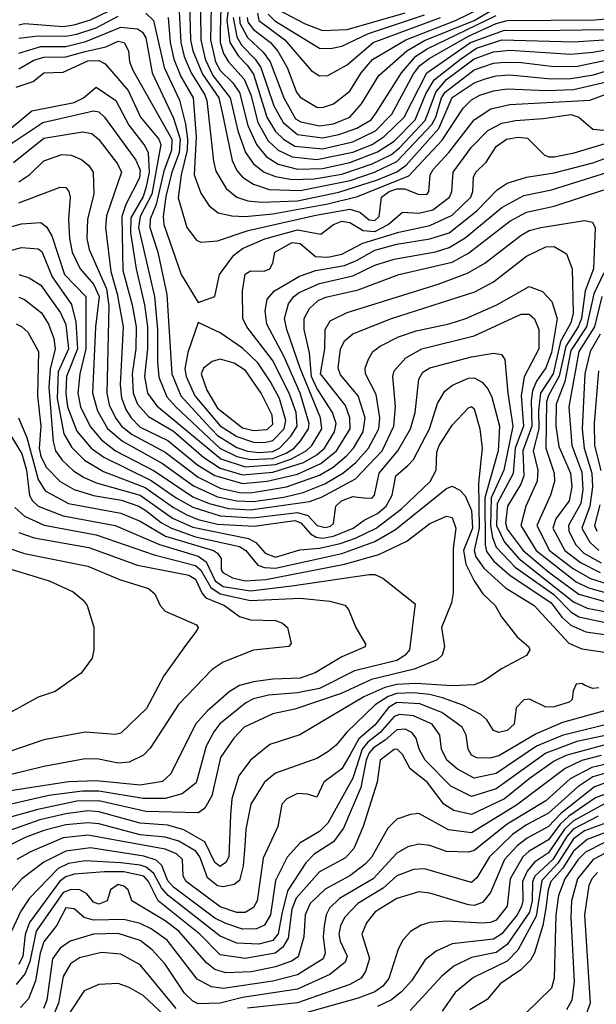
# Model space of a CAD drawing. Extents: x 501367 to 657802, y 482273 to 547541.
# Tile 385 of 656: x 619418 to 621508, y 490890 to 494458. Entities that reach past the tile are written whole.
import ezdxf

# ---------------------------------------------------------------- set-up
doc = ezdxf.new("R2010")
doc.units = 0

msp = doc.modelspace()

# ---------------------------------------------------------------- linework, layer by layer
at = {"layer": '0CON20XD'}
for points in [[(620114, 494625), (620109.5, 494385), (620127.6, 494305), (620145, 494273), (620189.5, 494229.5), (620214.2, 494194.2), (620244.8, 494074.8), (620275.7, 494005.7), (620311.9, 493961.9), (620354.7, 493934.7), (620425, 493916.5), (620515, 493918), (620615, 493940.4), (620715, 493978.5), (620775, 494017.6), (620851.8, 494095), (620890.6, 494189.4), (620920.3, 494239.7), (621015.8, 494315), (621073.8, 494355), (621165, 494384.6), (621425, 494377.8), (621535.1, 494385.1)], [(620071.6, 494585), (620074.4, 494385), (620090.5, 494315), (620118.1, 494255), (620180.5, 494175), (620208.3, 494055), (620236.4, 493976.4), (620265.1, 493935.1), (620304.1, 493905), (620345, 493889.3), (620405, 493878.2), (620485, 493880.9), (620585, 493898.5), (620694.9, 493935.1), (620765, 493969.6), (620795, 493993.8), (620887.8, 494092.3), (620909.3, 494149.3), (620926.2, 494195), (620965, 494240.6), (621065, 494315.6), (621135, 494341.5), (621195, 494347.4), (621415, 494333), (621495, 494339.8), (621605, 494359.7)], [(619415, 494439.5), (619435, 494443.5), (619575, 494432.9), (619615, 494438.5), (619675, 494457.2), (619775, 494506)], [(620033.2, 494513.2), (620037.6, 494385), (620045.7, 494345), (620080, 494260), (620139.5, 494175), (620153.4, 494115), (620187.9, 493947.9), (620205, 493911.6), (620225, 493887), (620265, 493861.2), (620322.4, 493842.4), (620435, 493838.4), (620615.2, 493874.8), (620704.5, 493905.5), (620785, 493943.4), (620911.8, 494078.2), (620926, 494105), (620947.4, 494175), (620960.1, 494195), (621065, 494275.7), (621135, 494299.8), (621175, 494304), (621235, 494302.7), (621355, 494287.7), (621439.2, 494289.2), (621604.7, 494324.7)], [(620146.7, 494503.3), (620144.8, 494415.2), (620145.1, 494375), (620157.1, 494335), (620174.5, 494304.5), (620231.7, 494241.7), (620256, 494185), (620281.1, 494085), (620318.7, 494018.7), (620354.4, 493985), (620405, 493960.7), (620495, 493951.6), (620625, 493977.4), (620695, 494005.1), (620739.3, 494035), (620811.9, 494105), (620893.7, 494265), (621051.4, 494375), (621175, 494419.9), (621298.5, 494418.5), (621535, 494421.9)], [(620242, 494465), (620245, 494448.4), (620265, 494421.9), (620327.4, 494375), (620354.1, 494344.1), (620387, 494285), (620421.1, 494195), (620435, 494176.6), (620495, 494140.2), (620515, 494139.3), (620555, 494153), (620615, 494199.2), (620655.2, 494265), (620696.4, 494313.6), (620817.7, 494385), (620997.9, 494455), (621143.6, 494526.4)], [(619415, 494391.1), (619485, 494399.4), (619585, 494397.6), (619624.8, 494405.2), (619695, 494427.9), (619775, 494470.6)], [(619875, 494481), (619903.5, 494455), (619942, 494285), (619996.6, 494166.6), (620018.8, 494078.8), (620026.5, 494025), (620025.1, 493985), (620003.6, 493895), (619992.2, 493812.2), (620024.2, 493705), (620058.3, 493658.3), (620075, 493652.1), (620135, 493656.2), (620245.9, 493694.1), (620491, 493749), (620615, 493771.1), (620650.2, 493760.2), (620685, 493732), (620705, 493729.5), (620720.7, 493745), (620729.9, 493815), (620757.3, 493835), (620785, 493844.8), (620814.5, 493844.5), (620865, 493824.8), (620894.6, 493825.4), (620900.4, 493835), (620905.6, 493895), (620916.7, 493915), (620973.5, 493976.5), (621064.9, 494095.1), (621125.8, 494134.2), (621195, 494150.5), (621484.4, 494165.6), (621615, 494214.9)], [(619956, 494466), (619963.5, 494375), (619977.1, 494315), (620001.9, 494251.9), (620046.4, 494175), (620057, 494033), (620050.4, 493895), (620075, 493829.5), (620105, 493782.7), (620137.7, 493757.7), (620187.2, 493747.2), (620235, 493744.6), (620335, 493754.1), (620535, 493790.3), (620642.4, 493817.6), (620828.1, 493891.9), (620949.1, 494020.9), (621025, 494137), (621055, 494166.7), (621085.5, 494184.5), (621135, 494199.9), (621185, 494206.7), (621328.7, 494201.3), (621425, 494205.3), (621545, 494232.6)], [(619995.6, 494485.6), (620001.5, 494375), (620013.9, 494323.9), (620038.9, 494265), (620089.1, 494185), (620095.8, 494165), (620120, 493945), (620128.8, 493908.8), (620166, 493846), (620204.6, 493815), (620245, 493801.8), (620296, 493796), (620425, 493801.2), (620575, 493832.7), (620715, 493877.6), (620785, 493906.8), (620819.2, 493930.8), (620936.7, 494063.4), (620985, 494175.7), (621065, 494228.6), (621105, 494243.8), (621145, 494254.6), (621195, 494257.5), (621343.7, 494243.7), (621415, 494244.3), (621498.2, 494258.2), (621635, 494300.1)], [(620173.8, 494496.2), (620168.6, 494455), (620179.4, 494375), (620211, 494325), (620243, 494293), (620265, 494259.8), (620313.3, 494105), (620345, 494052.2), (620374.6, 494024.6), (620415, 493999.2), (620515, 493989.8), (620625, 494014.7), (620707, 494055), (620766.3, 494115), (620845, 494261.5), (620868.5, 494291.5), (620902.7, 494317.3), (621045, 494397.9), (621145, 494444), (621185, 494454.3), (621502.7, 494457.3), (621622.5, 494467.6)], [(620191.5, 494465), (620205, 494396.1), (620223.6, 494363.6), (620272, 494315), (620292.5, 494285), (620339.6, 494145), (620372.7, 494085), (620425, 494041.3), (620515, 494029.2), (620575, 494041.2), (620639.7, 494065), (620692.4, 494095), (620710.1, 494120.1), (620801.3, 494265), (620854, 494326), (620895, 494351.8), (621145, 494472.7)], [(620215, 494468.4), (620215.6, 494445), (620243.7, 494393.7), (620300.2, 494340.2), (620325.5, 494305.5), (620375.4, 494175), (620417.9, 494097.9), (620437.2, 494087.2), (620505, 494073), (620555, 494080.9), (620615, 494104.2), (620657.1, 494152.9), (620719.1, 494255), (620820.6, 494345), (620885, 494382.3), (621064.9, 494455), (621135, 494495.9)], [(620279.3, 494480.7), (620284.4, 494454.4), (620378.9, 494385), (620473.9, 494273.9), (620505, 494254.7), (620535, 494255.3), (620605, 494294.3), (620698.9, 494375), (620942.7, 494465)], [(620318, 494478), (620343.1, 494453.1), (620505, 494354.8), (620545, 494353.5), (620585, 494361.6), (620682.8, 494407.2), (620884.7, 494475.3)], [(620354.1, 494494.1), (620452.2, 494442.2), (620515, 494418.9), (620605, 494422.2), (620815, 494482.5)], [(619415, 494336.6), (619495, 494360.8), (619585, 494360.6), (619658.1, 494378.1), (619785, 494430.6), (619845, 494424.4), (619862.6, 494412.6), (619875, 494391.8), (619898.6, 494265), (619975, 494101.2), (619999.1, 494025), (619995.4, 493975), (619969, 493905), (619947.1, 493817.1), (619937.9, 493745), (619940.7, 493715), (620002.8, 493535), (620065, 493433.3), (620125.5, 493454.5), (620142.4, 493535), (620194.2, 493605), (620225, 493628.6), (620306.2, 493663.8), (620425, 493696.7), (620509.4, 493680.6), (620555.4, 493715), (620585, 493727.3), (620615, 493723.1), (620663.3, 493693.3), (620705, 493690.1), (620754.1, 493715), (620805, 493760), (620865, 493756.7), (620915, 493768.9), (620976.4, 493815), (620984, 493835), (620989, 493905), (621055, 493995.2), (621114.2, 494055.8), (621165, 494082.7), (621215, 494093), (621315, 494099.3), (621415, 494114.1), (621444.1, 494105), (621495, 494061.2), (621535, 494056.8)], [(619415, 494279.1), (619469.2, 494310.8), (619505, 494321.5), (619585, 494322.6), (619655, 494341.9), (619730.6, 494359.4), (619775, 494380.3), (619797.1, 494375), (619812.6, 494345), (619816.2, 494305), (619827.5, 494275), (619969, 494025), (619967.6, 493985), (619940.9, 493909.1), (619912.3, 493787.7), (619890.5, 493735), (619889.3, 493705), (619918.6, 493615), (619951.7, 493461.7), (619969.9, 493175), (620002.1, 493095), (620094.1, 492994.1), (620135, 492951.2), (620205, 492907.4), (620244, 492894), (620285, 492889.7), (620335, 492893.6), (620359.6, 492905), (620401.2, 492948.8), (620423.2, 492985), (620419.7, 493035), (620394.7, 493105), (620333.9, 493223.9), (620240.7, 493345), (620227, 493375), (620225.2, 493475), (620235, 493535.5), (620255, 493547.8), (620303.5, 493546.5), (620324, 493555), (620335.5, 493575), (620343.2, 493615), (620405, 493650.3), (620435, 493646.6), (620490.2, 493600.2), (620535, 493597.3), (620585, 493607.7), (620661.7, 493648.3), (620792.5, 493687.5), (620905, 493711.9), (620985, 493749.7), (621053, 493815), (621060.2, 493835), (621062.8, 493887.2), (621071.1, 493905), (621108.8, 493941.2), (621145, 493998), (621182.5, 494025), (621225, 494031.5), (621258, 494028), (621318.6, 493968.6), (621335, 493960.5), (621355, 493960.6), (621427.8, 493975), (621549, 494011)], [(619405, 494213.5), (619466.2, 494233.8), (619505, 494264.6), (619575, 494267), (619665, 494308), (619705, 494309.3), (619727.9, 494297.9), (619811.5, 494201.5), (619855.8, 494105), (619922.7, 494025), (619929.5, 494005), (619896.5, 493825), (619854.7, 493745), (619848.8, 493705), (619907, 493455), (619917.5, 493335), (619918, 493218), (619922.2, 493162.2), (619951.8, 493091.8), (619983.5, 493055), (620143.2, 492905), (620205, 492874.6), (620255, 492863.8), (620335, 492868.4), (620383.4, 492886.6), (620412.2, 492905), (620437.1, 492932.9), (620464.9, 492975), (620467.3, 492995), (620434.9, 493105), (620376.7, 493236.7), (620314.1, 493355), (620307.5, 493402.5), (620314.8, 493445.2), (620341.1, 493475), (620432, 493528), (620490.9, 493549.1), (620595, 493567.5), (620638.3, 493585), (620705, 493623.1), (620785, 493644.9), (620905, 493663.7), (620975, 493685.4), (621074.5, 493765), (621148.2, 493841.8), (621185, 493865.2), (621255, 493886.6), (621355, 493903.1), (621495, 493939), (621601.9, 493978.1)], [(619374.8, 494055), (619462, 494128), (619615, 494157.7), (619649.2, 494175), (619695, 494213.3), (619766.3, 494165), (619813.9, 494075), (619871.1, 494001.1), (619883, 493975), (619887.6, 493905), (619875, 493847.5), (619865, 493816.6), (619820.2, 493740.2), (619819.3, 493685), (619839.9, 493555), (619870.9, 493425), (619881.2, 493345), (619880.9, 493265), (619869.9, 493165), (619881.2, 493105), (619915, 493059), (620146.5, 492866.5), (620235, 492837.5), (620345, 492846), (620403.3, 492866.7), (620456.3, 492895), (620476.5, 492915), (620512.9, 492975), (620508.3, 493015), (620435.1, 493194.9), (620385.8, 493335), (620378.1, 493375), (620392.2, 493427.8), (620411.9, 493455), (620430.9, 493469.1), (620505, 493501.4), (620625, 493529.1), (620705, 493568.8), (620775, 493590.6), (620925, 493617), (620975, 493632.2), (621033, 493667), (621165, 493777), (621245, 493820.5), (621345, 493840.6), (621615, 493925.2)], [(619375, 494000.6), (619502.2, 494085), (619685, 494127.5), (619705, 494123.2), (619725.9, 494105), (619839.2, 493949.2), (619855, 493912.9), (619851.6, 493885), (619802.2, 493787.8), (619787.6, 493745), (619791.5, 493548.5), (619825.6, 493425), (619840.1, 493345), (619838.9, 493265), (619825.1, 493174.9), (619829.8, 493105), (619844.6, 493065), (619885, 493019.7), (619975, 492966.5), (620085, 492871.3), (620145, 492832.5), (620225, 492808.2), (620335, 492818.4), (620446.2, 492853.8), (620495, 492880.9), (620523.2, 492905), (620558.9, 492965), (620564.9, 492995), (620551.7, 493035), (620495, 493122.7), (620475.6, 493165), (620468.8, 493251.2), (620448.8, 493335), (620448.7, 493375), (620468.3, 493411.7), (620499.5, 493440.5), (620527.7, 493452.3), (620645, 493478.6), (620791.9, 493535), (620985, 493579.6), (621045, 493612.3), (621195, 493727.1), (621255, 493760.2), (621355, 493781.6), (621535, 493841.3)], [(619395, 493940.8), (619505, 494028.2), (619645, 494051.4), (619680, 494045), (619705, 494023.4), (619772.4, 493935), (619786.7, 493905), (619732.9, 493747.2), (619729.5, 493705), (619748.2, 493545), (619770.8, 493465), (619793, 493345), (619782.6, 493135), (619787.4, 493087.4), (619802.8, 493045), (619822.2, 493015), (619855, 492981.5), (619955, 492932.5), (620063.9, 492843.9), (620125.7, 492805.7), (620225, 492776.9), (620315.1, 492785.1), (620425, 492811.6), (620509.8, 492850.2), (620566.4, 492895), (620615.6, 492975), (620615.1, 493015.1), (620599.4, 493059.4), (620508.7, 493175), (620523.5, 493265), (620525.2, 493334.8), (620543, 493367), (620605, 493397.1), (620935, 493498.9), (621041.3, 493538.7), (621104.1, 493575), (621235, 493677.2), (621265, 493693.3), (621306.9, 493705), (621465, 493730.4), (621494.6, 493724.6), (621503.7, 493703.7), (621497.2, 493555), (621467.7, 493475), (621454.1, 493375), (621442.7, 493345), (621397, 493275), (621373.3, 493166.7), (621334.1, 493095.9), (621327.2, 493072.8), (621325.5, 492905.5), (621354.8, 492815.2), (621356.2, 492785), (621342.2, 492735), (621292.5, 492625), (621337.9, 492535), (621425, 492467.5), (621486.8, 492433.2), (621543.1, 492415)], [(619415, 493870.4), (619455, 493896.7), (619505, 493946.4), (619570.8, 493969.2), (619605, 493966.5), (619641.7, 493951.7), (619669, 493929), (619684.7, 493905), (619687.2, 493825), (619663.5, 493735), (619661.2, 493665), (619669.5, 493625), (619732, 493482), (619741.5, 493421.5), (619733.6, 493105), (619742.8, 493062.8), (619764.9, 493014.9), (619786.8, 492985), (619825.2, 492955.2), (619945, 492891), (620065, 492800.3), (620145, 492760.9), (620215, 492744.9), (620255, 492743.8), (620384.9, 492765.1), (620505, 492806.9), (620553.6, 492836.4), (620602.7, 492877.3), (620627.8, 492905), (620662.8, 492965), (620670, 493015), (620645.2, 493095), (620581, 493171), (620572.4, 493195), (620580.8, 493265), (620596.2, 493295), (620625, 493319.8), (620765.1, 493374.9), (621068.2, 493471.8), (621135, 493507.3), (621255, 493601.2), (621325, 493634.8), (621355, 493636.1), (621399.8, 493609.8), (621420, 493555), (621423.9, 493393.9), (621415, 493359.5), (621378.3, 493291.7), (621351.3, 493175), (621305.9, 493104.1), (621298.7, 493041.3), (621299.1, 492975), (621278.9, 492895), (621295.7, 492825), (621294.1, 492785.9), (621252.2, 492695), (621234.3, 492625), (621290.1, 492535), (621435, 492421.1), (621479.4, 492399.4), (621545, 492381.6)], [(619415.4, 493794.6), (619565, 493851.2), (619585, 493850), (619596.6, 493835), (619601.4, 493815), (619595.2, 493734.8), (619598.6, 493665), (619608.2, 493615), (619637.2, 493555), (619685, 493498.9), (619706.3, 493455), (619692.2, 493345), (619682.2, 493105), (619699.9, 493039.9), (619736.2, 492976.2), (619790.3, 492930.3), (619935, 492849.1), (620048.5, 492768.5), (620135, 492728.8), (620205, 492714.6), (620265, 492712.1), (620375, 492727.6), (620445, 492744.5), (620523.8, 492776.1), (620589.1, 492815), (620636.2, 492853.8), (620682.3, 492905), (620719.2, 492975), (620723.3, 493015), (620709.4, 493099.4), (620671.1, 493175), (620670.6, 493195), (620682.2, 493227.8), (620697.9, 493255), (620725, 493274.8), (620791.5, 493308.5), (620855, 493330.9), (620974.8, 493355.2), (621035.1, 493374.9), (621147.5, 493425), (621265, 493491.1), (621313.3, 493473.3), (621347.2, 493437.2), (621365.5, 493375), (621345, 493252.2), (621325, 493196.3), (621291.6, 493148.4), (621276.5, 493113.5), (621271.8, 493078.2), (621274.5, 492985), (621241.7, 492895), (621244.7, 492805), (621234.6, 492775), (621185.5, 492695), (621179.1, 492635), (621185, 492611.6), (621242.7, 492535), (621336.2, 492456.2), (621445, 492376.4), (621547.7, 492347.7)], [(619367.1, 493702.9), (619425, 493718.3), (619495, 493723.3), (619515, 493707.6), (619534.5, 493674.5), (619580.9, 493535), (619657.9, 493455), (619657.5, 493265), (619635.4, 493175), (619629.1, 493105), (619638.7, 493055), (619673.4, 492983.4), (619715, 492935.5), (619765.7, 492895.7), (619905, 492823.2), (620045, 492729.4), (620104.3, 492704.3), (620175, 492687.1), (620255, 492681.7), (620468.3, 492711.7), (620512, 492728), (620635.3, 492794.7), (620731.5, 492895), (620774.6, 492985.4), (620779.8, 493055), (620770.7, 493165), (620774.7, 493185), (620817.2, 493232.8), (620875.3, 493265.3), (621065, 493312.3), (621235, 493390.4), (621265, 493390.7), (621283.7, 493373.7), (621300.2, 493335), (621299.4, 493265), (621246.1, 493163.9), (621235.7, 493095), (621244.5, 492985), (621214.4, 492905), (621206.4, 492813.6), (621149, 492705), (621146.5, 492625), (621174.8, 492564.8), (621226.8, 492505), (621425, 492348.3), (621475, 492325.9), (621551, 492311)], [(619385, 493621.1), (619425, 493632.4), (619485, 493627.5), (619498.1, 493618.1), (619535.6, 493525.6), (619605.7, 493425.7), (619621.9, 493361.9), (619627.8, 493265), (619588, 493165), (619585.3, 493105), (619591.1, 493055), (619625, 492966.5), (619677.3, 492905), (619722.7, 492872.7), (619895, 492788.6), (619985, 492724.7), (620045, 492691.1), (620145, 492659.9), (620263.1, 492653.1), (620425, 492672.4), (620461.8, 492661.8), (620495.7, 492625), (620525, 492617.3), (620545, 492622.4), (620555, 492632.5), (620564.3, 492695), (620584.7, 492715), (620625, 492730.5), (620675, 492723.6), (620695, 492724.7), (620703.5, 492735), (620720.9, 492815), (620788.7, 492895), (620834.5, 492975), (620851.3, 493035), (620864.7, 493155), (620879, 493181), (620905, 493196.8), (621055, 493236.7), (621135, 493250), (621163.8, 493245), (621176.7, 493226.7), (621187, 493105), (621205.5, 492985), (621172.6, 492825), (621127.3, 492725), (621124, 492624), (621131.1, 492581.1), (621145, 492546.9), (621214.4, 492474.4)], [(621535, 493540), (621499, 493465), (621472.6, 493345), (621415, 493258.9), (621393.4, 493146.6), (621362.7, 493065), (621361.3, 492985), (621371.7, 492911.7), (621414.1, 492815), (621419.4, 492765), (621409.8, 492715), (621361.3, 492648.7), (621350, 492615), (621393.4, 492535), (621450.7, 492490.7), (621522, 492455)], [(619415, 493534.4), (619452, 493522), (619495, 493496.2), (619566.1, 493395), (619585, 493353.1), (619594.5, 493265), (619557.9, 493182.1), (619554.2, 493085), (619577.7, 492957.7), (619607.1, 492907.1), (619652.3, 492862.3), (619721.2, 492821.2), (619872.8, 492762.8), (619975, 492689.8), (620023.9, 492663.9), (620065, 492647), (620135, 492629.6), (620267.9, 492622.1), (620415, 492643.1), (620437.4, 492635), (620471.8, 492595), (620492.2, 492582.2), (620515, 492579.6), (620555, 492586.8), (620626.5, 492615), (620666, 492644), (620715, 492669), (620745.8, 492695), (620768.1, 492735), (620780.9, 492805), (620825, 492842.6)], [(619415, 493452.9), (619435, 493443.8), (619497.4, 493395), (619522.5, 493355), (619542, 493302), (619546.9, 493265), (619528.2, 493191.8), (619523.8, 493126.2), (619538.9, 492928.9), (619547.5, 492895), (619571.8, 492861.8), (619612.7, 492822.7), (619649.7, 492799.7), (619695, 492780.1), (619855, 492734.9), (619971.7, 492651.7), (620045, 492619.3), (620247.7, 492577.7), (620273.4, 492563.4), (620307.4, 492525), (620345, 492510.8), (620433.5, 492536.5), (620505, 492543.1), (620579.9, 492560.1), (620635, 492578.8), (620709.6, 492615), (620801.7, 492685), (620905.6, 492785), (620927.9, 492825), (620929.6, 492890.4), (620937.9, 492915), (620985, 492988.2), (621045, 493051.4), (621055, 493056.7), (621065, 493047.5), (621085.7, 492975), (621094.8, 492905), (621081.1, 492778.9), (621083.8, 492615), (621065.3, 492535), (621071.6, 492511.6), (621100.2, 492470.2), (621179.1, 492399.1), (621283, 492335), (621408.8, 492198.8), (621455, 492178.4), (621546.2, 492165)], [(621528.1, 493455), (621501.7, 493345), (621444.4, 493255), (621408.7, 493055), (621419.2, 492915), (621455, 492818.5), (621459.5, 492755), (621452.4, 492705), (621406.7, 492625), (621408.3, 492605), (621434, 492555), (621463, 492525), (621525, 492490)], [(620305, 492926), (620335, 492933.2), (620376.6, 492975), (620382, 493005), (620359.1, 493085), (620327.6, 493145), (620280.6, 493215), (620225, 493267.8), (620145, 493323.1), (620065, 493360), (620027.8, 493252.2), (620017.1, 493192.9), (620021, 493165), (620052.4, 493095), (620145, 492985.6), (620205, 492947.1), (620265, 492927.4), (620305, 492926)], [(619405, 493355.3), (619425, 493346.5), (619447.6, 493325), (619486, 493255), (619482.6, 493095), (619494.5, 492985), (619488.4, 492905), (619495.1, 492875.1), (619515, 492834.7), (619564.7, 492785), (619615.1, 492755.1), (619685, 492734.1), (619786.7, 492716.7), (619850.3, 492695), (619875, 492679.2), (619931.6, 492635), (619967.7, 492615), (620055, 492583.5), (620215, 492549.3), (620237.3, 492535), (620281.2, 492481.2), (620305, 492472.9), (620345, 492470.8), (620585, 492523.5), (620705, 492566.7), (620779.7, 492610.3), (620965, 492759), (620985, 492767.1), (621013.1, 492753.1), (621033.1, 492733.1), (621055, 492680), (621059.2, 492615), (621026.8, 492535), (621035.3, 492485.3), (621064.8, 492425), (621097.1, 492377.1), (621141.2, 492335), (621164.1, 492294.1), (621221.2, 492221.2), (621262.9, 492185), (621267.1, 492175), (621255.4, 492154.6), (621163.8, 492106.2), (621099, 492061), (621065, 492048.3), (620985.7, 492044.3), (620853.2, 492053.2), (620785, 492049), (620741.6, 492038.4), (620665, 492004.1), (620433.4, 491866.6), (620325, 491831.4), (620255, 491774.7), (620212.5, 491717.5), (620187.2, 491635), (620182.1, 491575), (620175.8, 491425), (620165.5, 491404.5), (620145, 491389.8), (620125, 491404.4), (620088.9, 491478.9), (620013, 491523), (619955, 491539.6), (619855, 491546.2), (619705, 491588), (619665, 491591.2), (619585, 491580.5), (619491.4, 491558.6), (619340.5, 491505)], [(621522.2, 493317.8), (621485.8, 493255), (621465.8, 493175), (621456.4, 492975), (621463.9, 492905), (621491.4, 492815), (621494.2, 492765), (621484.7, 492695), (621455.1, 492615), (621484.6, 492564.6), (621517, 492535)], [(620265, 492969), (620315, 492973.1), (620335, 492991.9), (620332.8, 493025), (620292.8, 493105), (620236.3, 493186.3), (620195, 493213), (620145, 493228), (620115, 493219), (620083.6, 493195), (620075.2, 493175), (620095.7, 493115), (620135, 493050.6), (620225, 492979.5), (620265, 492969)], [(621515.6, 493185), (621500.5, 492995), (621501.8, 492915), (621524.5, 492824.5)], [(620825, 492842.6), (620845.5, 492864.5), (620903.2, 492975), (620932.4, 493067.6), (620958.8, 493111.2), (620986.7, 493133.3), (621045, 493159), (621065, 493160.6), (621094.3, 493144.3), (621115, 493120), (621129.6, 493089.6), (621157.5, 492985), (621152.2, 492895), (621104.3, 492725.7), (621104.9, 492554.9), (621110.4, 492530.4), (621135.9, 492495.9), (621194.8, 492444.8), (621344.9, 492345), (621383.3, 492293.3), (621415, 492263.7), (621469.7, 492239.7), (621563.8, 492226.2)], [(619413.2, 493015), (619443.5, 492943.5), (619485, 492791.9), (619510.2, 492750.2), (619595, 492704.9), (619785, 492670), (619855, 492640.4), (619946.9, 492586.9), (620120.3, 492535), (620135.3, 492525), (620147.8, 492505), (620148.7, 492465), (620154.3, 492455), (620188.8, 492435), (620235.1, 492424.9), (620309.8, 492429.8), (620595.4, 492484.6), (620719.9, 492520.1), (620821.1, 492568.9), (620905, 492632.3), (620965, 492659.1), (620985, 492653.8), (620999.3, 492615), (620988.6, 492541.4), (620989, 492381), (620982.7, 492345), (620947.1, 492255), (620957.5, 492185), (620949.4, 492155), (620931.1, 492138.9), (620847.9, 492105), (620693.1, 492066.9), (620583.6, 492016.4), (620415, 491959.8), (620335, 491943.1), (620231.3, 491895), (620194.2, 491855), (620145.8, 491785), (620114.5, 491645.5), (620089, 491601), (620066.4, 491583.6), (619875, 491588.3), (619705, 491627.1), (619625, 491625.8), (619483.8, 491596.2), (619335.4, 491554.6)], [(619365.3, 492985.3), (619425.2, 492885.2), (619442.3, 492825), (619453.7, 492733.7), (619463.9, 492713.9), (619484.9, 492694.9), (619575, 492659.6), (619763.8, 492625), (619925, 492556.7), (620065, 492513.4), (620093.5, 492493.5), (620126.3, 492425), (620155, 492404.5), (620255, 492388.9), (620404, 492406), (620685, 492447.3), (620705, 492447), (620734.4, 492434.4), (620851.4, 492341.4), (620831, 492175), (620814.7, 492155), (620785, 492136.1), (620631.7, 492098.3), (620505, 492035.1), (620425, 492018.7), (620319.3, 492010.7), (620265, 491996.7), (620237.2, 491982.8), (620143.8, 491906.2), (620121.9, 491878.1), (620093.3, 491825), (620057.1, 491692.9), (620007, 491653), (619945, 491636.1), (619865, 491636.3), (619705, 491662.3), (619645, 491662.8), (619523.1, 491646.9), (619344.1, 491605.9)], [(619400.2, 492690.2), (619435, 492659.1), (619506.8, 492626.8), (619695, 492591.6), (619905, 492518.5), (620055, 492480.5), (620075, 492463), (620110.5, 492400.5), (620145, 492377.3), (620255, 492353.5), (620435, 492361.7), (620541.5, 492351.5), (620596, 492336), (620610.3, 492320.3), (620635.7, 492255), (620670.8, 492195), (620670, 492185), (620585, 492148.8), (620525, 492113.3), (620489, 492091), (620435, 492071.8), (620335, 492068.8), (620265, 492058.9), (620215, 492045.2), (620177.2, 492022.8), (620097.5, 491952.5), (620054.7, 491905), (619965.2, 491724.8), (619935, 491698), (619855, 491684.2), (619695, 491700.5), (619595, 491696.3), (619281.6, 491648.4)], [(621520.5, 492699.5), (621501.7, 492625), (621509.3, 492605)], [(619415, 492600), (619469.8, 492580.2), (619668.9, 492545), (619845, 492481.4), (620030.4, 492445), (620055, 492431.2), (620079.1, 492379.1), (620093.1, 492363.1), (620160.7, 492335), (620215, 492294.8), (620255, 492283.5), (620345, 492280.5), (620371, 492271), (620388.9, 492255), (620402.5, 492197.5), (620393.6, 492186.4), (620265, 492172.9), (620155, 492130.4), (620115, 492103.8), (619993.3, 491976.7), (619922.8, 491867.2), (619891.4, 491818.6), (619867, 491793), (619815, 491767.5), (619775, 491763.9), (619705, 491778.6), (619655, 491779.5), (619505, 491752.3), (619387, 491723)], [(619375, 492544), (619435, 492523.8), (619665, 492478.3), (619779.8, 492429.8), (619885, 492397.2), (619907.2, 492377.2), (619927.6, 492335), (619945, 492314.7), (620058.6, 492265), (620064.3, 492255), (620059.4, 492245), (620019.4, 492190.6), (619940, 492080), (619877.9, 491962.1), (619785, 491872.7), (619765, 491868.4), (619655, 491876.5), (619505, 491848.8), (619375, 491803.8)], [(619281.5, 492498.5), (619524.3, 492425), (619611.4, 492385), (619647.8, 492355), (619662.2, 492335), (619686.6, 492256.6), (619687.1, 492175), (619680.8, 492145), (619640.5, 492089.5), (619546.1, 492023.9), (619485, 492002.5), (619335, 491920.8)], [(621214.4, 492474.4), (621354, 492375), (621415, 492312.3), (621445, 492294.5), (621535, 492274.5)], [(621516.7, 492036.7), (621494.4, 492034.4), (621465, 492046.7), (621455, 492052.5), (621435, 492050), (621423.9, 492026.1), (621420, 491995), (621409.2, 491985), (621355, 491968.4), (621325, 491966.4), (621265.9, 491995.9), (621245, 491992.9), (621217.8, 491965), (621209.6, 491905), (621185, 491882.5), (621155, 491874.7), (621135, 491882), (621111.3, 491921.3), (621089.8, 491939.8), (621024.1, 491974.1), (620951, 492001), (620902.9, 492012.9), (620845, 492018.2), (620785, 492016.4), (620754.1, 492005.9), (620705.8, 491975), (620603.3, 491876.7), (620565, 491829.2), (620535, 491805.3), (620495, 491780.5), (620345, 491727.8), (620304.7, 491695), (620256.1, 491615), (620237.9, 491525), (620233.6, 491465), (620228.5, 491391.5), (620215, 491338.9), (620195.7, 491324.3), (620155, 491316), (620135, 491319.8), (620098.9, 491348.9), (620070.8, 491425), (620056.4, 491445), (619995, 491481.1), (619945, 491496.4), (619855, 491503.9), (619705, 491544.4), (619665, 491548.2), (619585, 491540), (619505, 491519.9), (619437.3, 491495), (619375, 491463.2)], [(621616.6, 491975), (621385, 491911.4), (621289.5, 491870.5), (621155, 491790), (621121.6, 491781.6), (621075, 491782.9), (621055, 491793.1), (621043.3, 491815), (621036.7, 491865), (621021.6, 491895), (620947.5, 491947.5), (620868.8, 491978.8), (620785, 491983.4), (620754.7, 491965.3), (620705, 491902), (620647.4, 491852.6), (620615.9, 491795.9), (620585, 491743.4), (620520.9, 491695), (620495, 491641.2), (620461.5, 491651.5), (620425, 491653.7), (620386.2, 491635), (620367.5, 491615), (620353.2, 491535), (620300.7, 491419.3), (620278.4, 491265), (620265, 491241.6), (620235, 491223.1), (620205, 491223), (620145, 491243.6), (620021.9, 491335), (620010.9, 491355), (620008.3, 491415), (619985.7, 491435), (619945, 491452.4), (619665, 491503.7), (619575, 491492.9), (619456.9, 491443.1), (619408.1, 491415)], [(621535, 491902.1), (621384.2, 491864.2), (621290.6, 491825), (621145, 491726.9), (621065, 491709.8), (621005, 491742.5), (620966, 491775), (620946.5, 491815), (620940.4, 491865), (620912.9, 491905), (620845, 491935.1), (620795, 491939.8), (620775, 491932.6), (620724.6, 491875.4), (620680.1, 491839.9), (620659.4, 491815), (620625, 491710), (620535, 491546.3), (620505, 491516.9), (620435.1, 491474.9), (620387.1, 491422.9), (620345, 491338.9), (620327.5, 491215), (620305, 491177.4), (620275.7, 491164.3), (620225, 491163.1), (620165, 491182.5), (620125, 491202.3), (619975, 491314.9), (619955, 491337.7), (619932.7, 491392.7), (619913, 491413), (619867.4, 491427.4), (619675, 491456.7), (619585, 491445.6), (619505.8, 491405), (619425.6, 491344.4), (619387.7, 491302.3)], [(621535, 491863.3), (621437.5, 491842.5), (621325, 491800.8), (621145, 491671.4), (621055, 491643.4), (620981, 491681), (620887.8, 491775), (620866.3, 491815), (620855.1, 491855.1), (620838.8, 491875), (620815, 491886.6), (620785, 491885.2), (620743.2, 491846.8), (620700.5, 491819.5), (620685, 491801.2), (620673.3, 491775), (620654.6, 491675.4), (620591, 491529), (620555, 491479.4), (620485.5, 491434.5), (620455, 491403.2), (620388.5, 491301.5), (620368.4, 491218.4), (620355, 491145.9), (620335, 491121.9), (620285, 491108.7), (620205, 491112.1), (620145, 491137), (619956.5, 491285), (619932.1, 491312.1), (619904, 491364), (619876.8, 491386.8), (619855, 491394.9), (619785, 491403.3), (619655, 491410.3), (619595, 491400.3), (619557.7, 491382.3), (619453.7, 491275), (619422.4, 491227.6), (619388.4, 491155)], [(621535, 491828.8), (621398, 491792), (621355, 491771.1), (621269, 491711), (621175, 491634.3), (621055, 491578.4), (620992, 491592), (620955.3, 491615), (620895, 491695.2), (620833.7, 491743.7), (620804.9, 491794.9), (620785.9, 491814.1), (620775, 491813.8), (620724, 491775), (620713.6, 491695), (620662.3, 491535), (620629, 491455), (620599, 491421), (620505, 491370.6), (620419.6, 491275), (620403.9, 491235), (620390.6, 491129.4), (620372.1, 491097.9), (620344.4, 491075.6), (620235, 491055.9), (620145, 491069.7), (620071.4, 491145), (619920.3, 491265), (619885.3, 491335), (619867.8, 491355), (619795, 491369.7), (619725, 491370.6), (619615, 491361.3), (619585, 491351.7), (619563.5, 491336.5), (619453, 491187), (619437.2, 491142.8), (619429.4, 491065), (619415.1, 491034.9)], [(621525, 491791.6), (621455, 491773.7), (621395.5, 491744.5), (621218.5, 491611.5), (621055, 491511.8), (620971.8, 491521.9), (620865, 491581.8), (620835, 491578.4), (620785, 491560.7), (620751.7, 491528.3), (620694, 491425), (620671.3, 491398.7), (620615, 491355.6), (620525, 491307.4), (620470.8, 491255), (620452.8, 491215), (620447.9, 491135), (620427.3, 491062.7), (620403.1, 491046.9), (620345, 491026.1), (620258.2, 491008.2), (620165, 491003.9), (620125, 491016.2), (620095, 491041), (619995.2, 491155), (619945, 491193.1), (619824.3, 491265), (619810.6, 491305), (619795, 491318.5), (619775, 491324.4), (619747.1, 491305), (619734.4, 491265), (619705, 491252.6), (619685, 491260.7), (619661, 491291), (619635.5, 491305.5), (619605, 491306.6), (619575, 491294.9), (619478, 491155), (619454.9, 491045.1), (619437.7, 491002.3), (619405, 490962.3)], [(621635, 491781.8), (621491.4, 491748.6), (621413.2, 491706.8), (621325, 491627.3), (621185, 491542.9), (621065, 491447.7), (621045, 491441.6), (620965, 491444.4), (620905, 491465.7), (620865, 491470.3), (620825, 491460.8), (620785, 491438.2), (620699.4, 491345), (620576.9, 491273.1), (620541.2, 491238.8), (620528.8, 491215), (620521.2, 491175), (620518.1, 491135), (620524.8, 491075), (620518.3, 491055), (620425, 490997.2), (620335, 490974.4), (620155, 490947.3), (620113.1, 490953.1), (620061, 490981), (619952.4, 491122.4), (619895, 491164.2), (619855, 491183), (619795, 491197.1), (619685, 491195.4)], [(621555, 491731.1), (621495, 491714.5), (621441.4, 491678.6), (621335, 491583.2), (621255, 491540.6), (621204.3, 491505.7), (621120.4, 491425), (621075, 491348.7), (621055, 491332), (620885, 491381.2), (620845, 491379.3), (620785, 491355.6), (620735, 491311.5), (620644, 491255), (620594.9, 491205.1), (620580.3, 491175), (620574.3, 491145), (620579.5, 491119.5), (620605.2, 491065), (620597.1, 491042.9), (620541.5, 490998.5), (620425, 490944.6), (620225, 490914.5), (620145, 490894.1), (620065, 490891.5), (620045, 490901.2), (620015, 490931.2), (619945, 491035.3), (619898, 491088), (619855, 491121.2), (619775, 491147.1), (619685.6, 491144.4), (619600.7, 491119.3), (619565, 491093.2), (619537, 491055), (619515.8, 490905), (619503.9, 490875)], [(621545, 491693.8), (621501.5, 491678.5), (621378.8, 491581.2), (621335, 491534.6), (621257.4, 491492.6), (621220.6, 491465), (621175.4, 491415), (621124.8, 491295), (621095, 491259.5), (621065, 491248.9), (621045, 491250.2), (620905, 491292.4), (620865, 491298.1), (620785, 491273.9), (620706.2, 491225), (620675.3, 491185), (620657.6, 491145), (620686.1, 491056.1), (620670.8, 491009.2), (620655.3, 490985), (620615, 490961.5), (620424.4, 490895.6), (620243.7, 490876.4)], [(621553.4, 491656.6), (621505, 491638.9), (621408.1, 491571.9), (621376.9, 491543.1), (621335, 491486.6), (621265, 491445.7), (621241.2, 491425), (621195.6, 491345), (621185, 491245.4), (621145, 491195.2), (621125, 491186.3), (621095, 491183.8), (620965, 491191.3), (620905, 491186.6), (620872.7, 491177.3), (620835, 491153.6), (620806.7, 491123.3), (620790.1, 491089.9), (620755.9, 490984.1), (620734, 490956), (620705.3, 490935), (620645, 490912.4), (620425, 490850.4)], [(621535, 491615.1), (621425, 491555.6), (621392.5, 491525), (621335, 491439.1), (621284.2, 491405.8), (621257.3, 491372.7), (621239.9, 491335), (621241.9, 491265), (621237, 491245), (621221.2, 491215), (621164.9, 491145.1), (621135, 491125.9), (620985, 491109.8), (620927.1, 491082.9), (620888, 491052), (620838, 490975), (620803.5, 490936.5), (620765, 490906.2), (620715, 490882)], [(621515, 491571.7), (621424.2, 491525), (621401.2, 491498.8), (621350, 491415), (621285, 491354.5), (621276.5, 491333.5), (621274.9, 491265), (621265.9, 491224.1), (621185, 491106.6), (621145, 491078.5), (621055, 491059.7), (620991.8, 491028.2), (620947.5, 490992.5), (620832.7, 490867.3)], [(621545, 491548.3), (621465, 491518.4), (621425, 491489.6), (621368.6, 491401.4), (621310.8, 491339.2), (621290.5, 491209.5), (621223.5, 491086.5), (621185, 491046.6), (621062.2, 490987.8), (620996.9, 490933.1), (620949.2, 490865)], [(621535, 491510.8), (621475, 491487.3), (621425.1, 491445), (621386.4, 491383.6), (621343, 491335), (621333.4, 491305), (621325, 491238.1), (621314.3, 491175.7), (621283.3, 491076.7), (621269.5, 491050.5), (621234.4, 491015.6), (621159.6, 490965), (621112, 490908), (621049.6, 490870.4)], [(621535, 491475.3), (621468.8, 491441.2), (621441.9, 491415), (621393.4, 491345), (621371.4, 491285), (621361.3, 491215), (621355.6, 490985), (621345, 490948.9), (621249.2, 490855)], [(621545, 491440.8), (621496.6, 491415), (621439.9, 491345), (621418.5, 491265), (621415.4, 491205), (621428, 490972), (621419.4, 490905), (621399.4, 490870.6)], [(621512, 491368), (621491.8, 491345), (621481, 491321), (621465.6, 491215), (621486, 490895), (621470.7, 490855)], [(619685, 491195.4), (619651.2, 491205), (619615, 491236.6), (619585, 491239.5), (619552.9, 491177.1), (619505, 491116.6), (619491.9, 491075), (619475, 490975.5), (619449.6, 490910.4), (619420.8, 490879.2)], [(619985.1, 490875.1), (619855, 491032.9), (619785, 491072.3), (619715, 491078), (619635, 491058.7), (619602.5, 491037.5), (619575, 490990.9), (619559.1, 490895), (619541.4, 490855)], [(619961.6, 490831.6), (619865, 490922.3), (619815, 490950.7), (619775, 490965.2), (619705, 490962.5), (619651.3, 490938.7), (619599.8, 490860.2)]]:
    msp.add_lwpolyline(points, dxfattribs=at)

doc.saveas('drawing.dxf')
